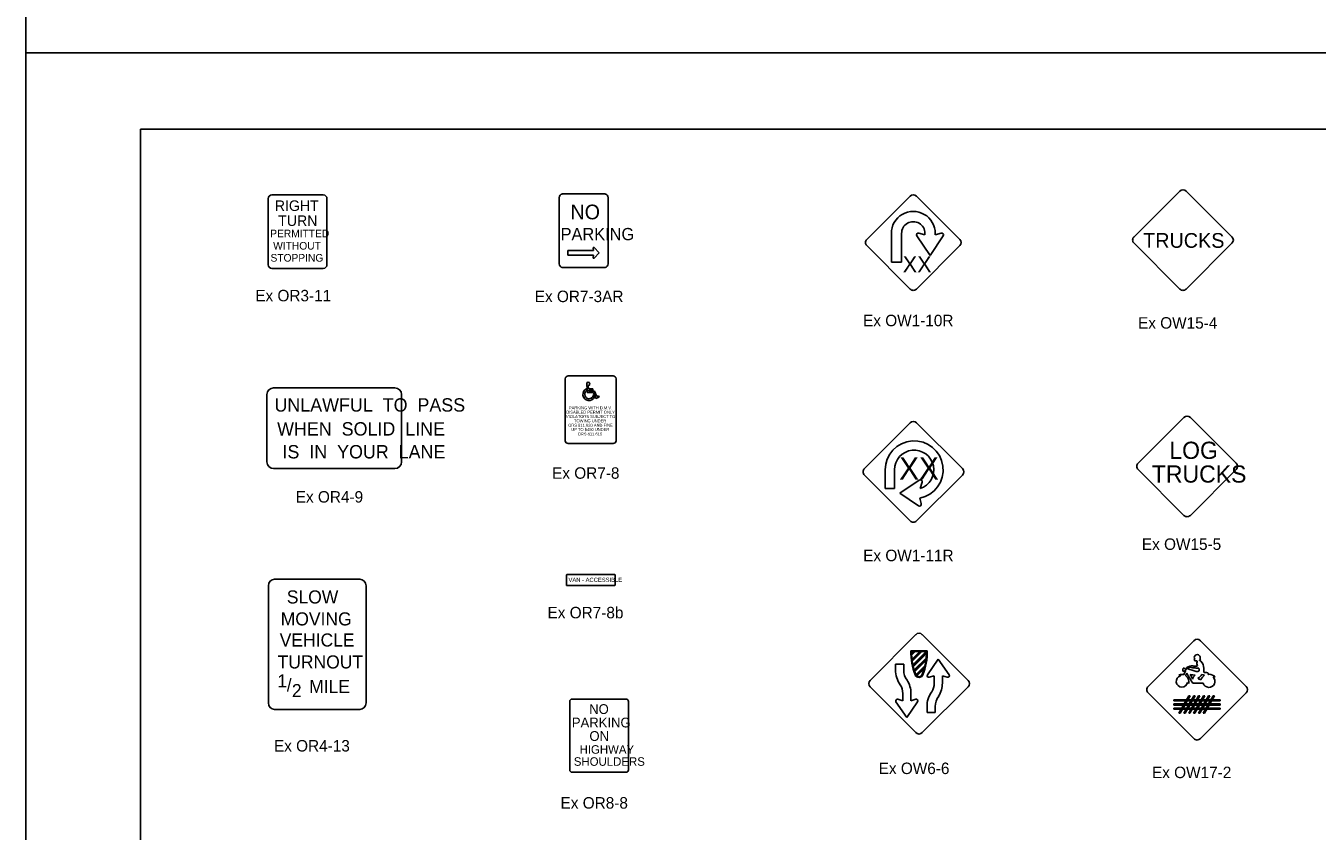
# Model space of a CAD drawing. Extents: x 42133 to 45533, y 41351 to 47951.
# Drawn here: x 42133 to 42977, y 46343 to 46869 of the extents above; entities that cross this region are included whole.
import ezdxf

# ---------------------------------------------------------------- set-up
doc = ezdxf.new("R2010")
doc.units = 0
for name, color, linetype in [('#plot_shape', 7, 'Continuous'), ('P_ODOT_PLAN_Border', 7, 'Continuous'), ('P_TRAF_SIGN_SignDetails', 7, 'Continuous')]:
    doc.layers.add(name, color=color, linetype=linetype)

msp = doc.modelspace()

# ---------------------------------------------------------------- linework, layer by layer
at = {"layer": '#plot_shape'}
for points in [[(42133.34, 46851.35), (43833.34, 46851.35), (43833.34, 47951.35), (42133.34, 47951.35)], [(42133.34, 45751.35), (43833.34, 45751.35), (43833.34, 46851.35), (42133.34, 46851.35)]]:
    msp.add_lwpolyline(points, close=True, dxfattribs=at)
at = {"layer": 'P_ODOT_PLAN_Border'}
msp.add_lwpolyline([(42208.34, 45801.35), (43808.34, 45801.35), (43808.34, 46801.35), (42208.34, 46801.35)], close=True, dxfattribs=at)
at = {"layer": 'P_TRAF_SIGN_SignDetails'}
for p, q in [((42887.28, 46761), (42857.41, 46731.12)), ((42921.43, 46731.13), (42891.55, 46761)), ((42291.73, 46712.85), (42291.73, 46756.03)), ((42294.13, 46758.43), (42327.72, 46758.43)), ((42330.12, 46756.03), (42330.12, 46712.85)), ((42481.82, 46713.5), (42481.82, 46756.66)), ((42483.82, 46759.07), (42511.82, 46759.07)), ((42513.83, 46756.66), (42513.83, 46713.5)), ((42711.15, 46757.75), (42682.77, 46729.37)), ((42743.58, 46729.37), (42715.2, 46757.75)), ((42698.85, 46714.44), (42698.85, 46733.31)), ((42705.54, 46733.31), (42705.54, 46714.44)), ((42724.15, 46718.98), (42715.53, 46731.67)), ((42716.84, 46733.49), (42720.81, 46732.35)), ((42720.81, 46732.35), (42720.81, 46733.48)), ((42732.77, 46731.67), (42724.15, 46718.98)), ((42727.5, 46732.36), (42731.46, 46733.49)), ((42727.5, 46733.29), (42727.5, 46732.36)), ((42504.22, 46722.09), (42487.44, 46722.09)), ((42487.44, 46722.09), (42487.45, 46719.11)), ((42487.45, 46719.11), (42504.25, 46719.11)), ((42504.03, 46723.66), (42504.03, 46723.71)), ((42504.03, 46723.66), (42504.23, 46722.07)), ((42504.23, 46719.11), (42504.03, 46717.52)), ((42504.6, 46724.14), (42504.59, 46724.14)), ((42504.59, 46717.07), (42508.05, 46720.6)), ((42508.05, 46720.6), (42504.6, 46724.14)), ((42682.78, 46725.32), (42711.15, 46696.94)), ((42715.21, 46696.94), (42743.58, 46725.32)), ((42857.42, 46726.86), (42887.28, 46696.99)), ((42891.55, 46696.99), (42921.43, 46726.86)), ((42327.72, 46710.45), (42294.13, 46710.45)), ((42511.82, 46711.1), (42483.82, 46711.1)), ((42705.54, 46714.44), (42698.85, 46714.44)), ((42485.82, 46597.85), (42485.82, 46638.4)), ((42487.65, 46640.23), (42517.14, 46640.23)), ((42500.26, 46629.24), (42499.85, 46634.63)), ((42518.98, 46638.4), (42518.98, 46597.85)), ((42290.87, 46628.04), (42290.87, 46584.07)), ((42295.27, 46632.44), (42374.43, 46632.44)), ((42378.83, 46584.07), (42378.83, 46628.04)), ((42499.64, 46631.76), (42499.77, 46630.49)), ((42504.2, 46629.27), (42500.26, 46629.24)), ((42500.86, 46634.02), (42501.06, 46631.87)), ((42501.06, 46631.87), (42503.77, 46631.87)), ((42503.76, 46630.88), (42501.16, 46630.88)), ((42501.16, 46630.88), (42501.21, 46630.25)), ((42501.21, 46630.25), (42504.82, 46630.25)), ((42503.77, 46631.87), (42503.76, 46630.88)), ((42504.16, 46628.12), (42504.95, 46626.43)), ((42505.79, 46625.51), (42504.2, 46629.27)), ((42504.82, 46630.25), (42506.37, 46626.69)), ((42507.86, 46626.37), (42505.79, 46625.51)), ((42506.37, 46626.69), (42507.5, 46627.15)), ((42507.5, 46627.15), (42507.86, 46626.37)), ((42711.12, 46609.56), (42681.25, 46579.69)), ((42745.27, 46579.69), (42715.39, 46609.57)), ((42860.09, 46583.24), (42889.96, 46613.13)), ((42924.11, 46583.24), (42894.23, 46613.13)), ((42487.65, 46596.02), (42517.14, 46596.02)), ((42295.27, 46579.67), (42374.43, 46579.67)), ((42681.26, 46575.43), (42711.13, 46545.56)), ((42694.87, 46566.72), (42694.8, 46578.84)), ((42694.87, 46566.72), (42694.8, 46578.84)), ((42700.86, 46578.84), (42700.86, 46566.71)), ((42700.86, 46578.84), (42700.86, 46566.71)), ((42715.4, 46545.56), (42745.27, 46575.42)), ((42889.96, 46549.11), (42860.09, 46578.98)), ((42924.11, 46578.98), (42894.23, 46549.11)), ((42700.86, 46566.71), (42694.87, 46566.72)), ((42700.86, 46566.71), (42694.87, 46566.72)), ((42704.37, 46563.62), (42717, 46572.19)), ((42704.37, 46563.62), (42717, 46572.19)), ((42718.92, 46570.81), (42717.7, 46566.59)), ((42718.92, 46570.81), (42717.7, 46566.59)), ((42716.51, 46555.39), (42704.37, 46563.62)), ((42716.51, 46555.39), (42704.37, 46563.62)), ((42717.41, 46560.27), (42718.42, 46556.77)), ((42717.41, 46560.27), (42718.42, 46556.77)), ((42291.82, 46503.15), (42291.82, 46426.59)), ((42295.82, 46507.41), (42351.62, 46507.41)), ((42355.61, 46426.59), (42355.61, 46503.15)), ((42714.82, 46471.16), (42684.94, 46441.28)), ((42748.96, 46441.28), (42719.08, 46471.16)), ((42896.5, 46467.23), (42866.63, 46437.36)), ((42930.64, 46437.36), (42900.76, 46467.23)), ((42722.27, 46460.6), (42711.63, 46460.59)), ((42712.08, 46460.09), (42711.63, 46460.59)), ((42712.08, 46460.09), (42721.77, 46460.1)), ((42713.01, 46460.07), (42712.09, 46459.16)), ((42714.45, 46460.11), (42712.12, 46457.78)), ((42713.21, 46460.06), (42712.13, 46458.98)), ((42713.6, 46460.06), (42712.16, 46458.61)), ((42713.99, 46460.04), (42712.16, 46458.21)), ((42717.24, 46460.05), (42712.4, 46455.22)), ((42717.46, 46460.05), (42712.43, 46455.03)), ((42717.82, 46460.02), (42712.46, 46454.66)), ((42718.68, 46460.08), (42712.49, 46453.9)), ((42718.23, 46460.03), (42712.49, 46454.29)), ((42721.54, 46460.1), (42712.98, 46451.54)), ((42721.71, 46460.05), (42713.02, 46451.36)), ((42721.75, 46459.69), (42713.13, 46451.08)), ((42721.74, 46459.28), (42713.17, 46450.72)), ((42721.76, 46458.91), (42713.26, 46450.4)), ((42721.77, 46460.1), (42722.27, 46460.6)), ((42722.27, 46460.6), (42721.78, 46460.12)), ((42701.62, 46451.88), (42706.96, 46451.88)), ((42701.62, 46447.63), (42701.62, 46451.88)), ((42706.96, 46451.88), (42706.96, 46448.05)), ((42721.59, 46455.9), (42713.84, 46448.14)), ((42721.55, 46455.46), (42713.93, 46447.85)), ((42721.43, 46455), (42714.04, 46447.61)), ((42721.42, 46454.65), (42714.11, 46447.35)), ((42721.43, 46454.32), (42714.22, 46447.11)), ((42720.76, 46450.81), (42715.02, 46445.06)), ((42720.59, 46450.26), (42715.1, 46444.76)), ((42720.55, 46449.87), (42715.27, 46444.58)), ((42720.42, 46449.4), (42715.44, 46444.41)), ((42720.31, 46448.94), (42715.61, 46444.24)), ((42722.44, 46444.96), (42729.45, 46455.24)), ((42729.45, 46455.24), (42736.6, 46444.97)), ((42714.5, 46444.78), (42714.95, 46445)), ((42726.85, 46444.34), (42723.65, 46443.32)), ((42726.85, 46439.47), (42726.85, 46444.34)), ((42735.39, 46443.32), (42732.19, 46444.32)), ((42732.19, 46444.32), (42732.19, 46439.47)), ((42684.94, 46437.03), (42714.82, 46407.14)), ((42706.3, 46427.93), (42706.3, 46432.8)), ((42711.64, 46432.8), (42711.64, 46427.95)), ((42719.08, 46407.14), (42748.96, 46437.03)), ((42866.63, 46433.09), (42896.5, 46403.22)), ((42900.76, 46403.22), (42930.64, 46433.09)), ((42488.71, 46427.48), (42488.71, 46382.85)), ((42490.31, 46429.09), (42525.52, 46429.09)), ((42527.12, 46427.49), (42527.12, 46382.86)), ((42708.9, 46417.02), (42701.88, 46427.31)), ((42703.1, 46428.95), (42706.3, 46427.93)), ((42716.05, 46427.31), (42708.9, 46417.02)), ((42711.64, 46427.95), (42714.84, 46428.95)), ((42722.17, 46420.39), (42722.17, 46424.64)), ((42727.51, 46424.22), (42727.51, 46420.39)), ((42883.54, 46428.68), (42913.72, 46428.68)), ((42883.54, 46428.68), (42883.54, 46427.94)), ((42883.54, 46428.68), (42913.72, 46428.68)), ((42883.54, 46427.94), (42883.54, 46428.68)), ((42883.54, 46427.94), (42913.72, 46427.94)), ((42913.72, 46427.94), (42883.54, 46427.94)), ((42883.54, 46425.94), (42913.72, 46425.94)), ((42883.54, 46425.94), (42883.54, 46425.19)), ((42883.54, 46425.94), (42913.72, 46425.94)), ((42883.54, 46425.19), (42883.54, 46425.94)), ((42883.54, 46425.19), (42913.72, 46425.19)), ((42913.72, 46425.19), (42883.54, 46425.19)), ((42883.54, 46423.19), (42913.72, 46423.19)), ((42883.54, 46422.44), (42883.54, 46423.19)), ((42883.54, 46423.19), (42913.72, 46423.19)), ((42883.54, 46422.44), (42883.54, 46423.19)), ((42893.29, 46431.2), (42886.78, 46419.92)), ((42886.78, 46419.92), (42893.29, 46431.2)), ((42894.17, 46431.2), (42887.66, 46419.92)), ((42894.17, 46431.2), (42887.66, 46419.92)), ((42896.47, 46431.2), (42889.96, 46419.92)), ((42889.96, 46419.92), (42896.47, 46431.2)), ((42897.35, 46431.2), (42890.84, 46419.92)), ((42897.35, 46431.2), (42890.84, 46419.92)), ((42899.65, 46431.2), (42893.14, 46419.92)), ((42893.14, 46419.92), (42899.65, 46431.2)), ((42893.29, 46431.2), (42894.17, 46431.2)), ((42893.29, 46431.2), (42894.17, 46431.2)), ((42900.5, 46431.2), (42893.99, 46419.92)), ((42900.5, 46431.2), (42893.99, 46419.92)), ((42902.82, 46431.2), (42896.31, 46419.92)), ((42896.31, 46419.92), (42902.82, 46431.2)), ((42896.47, 46431.2), (42897.35, 46431.2)), ((42896.47, 46431.2), (42897.35, 46431.2)), ((42903.68, 46431.2), (42897.17, 46419.92)), ((42903.68, 46431.2), (42897.17, 46419.92)), ((42905.99, 46431.2), (42899.48, 46419.92)), ((42899.48, 46419.92), (42905.99, 46431.2)), ((42899.65, 46431.2), (42900.5, 46431.2)), ((42899.65, 46431.2), (42900.5, 46431.2)), ((42906.86, 46431.2), (42900.35, 46419.92)), ((42906.86, 46431.2), (42900.35, 46419.92)), ((42909.16, 46431.2), (42902.65, 46419.92)), ((42902.65, 46419.92), (42909.16, 46431.2)), ((42902.82, 46431.2), (42903.68, 46431.2)), ((42902.82, 46431.2), (42903.68, 46431.2)), ((42910.07, 46431.2), (42903.56, 46419.92)), ((42910.07, 46431.2), (42903.56, 46419.92)), ((42905.99, 46431.2), (42906.86, 46431.2)), ((42905.99, 46431.2), (42906.86, 46431.2)), ((42910.07, 46431.2), (42909.16, 46431.2)), ((42909.16, 46431.2), (42910.07, 46431.2)), ((42913.72, 46428.68), (42913.72, 46427.94)), ((42913.72, 46428.68), (42913.72, 46427.94)), ((42913.72, 46425.19), (42913.72, 46425.94)), ((42913.72, 46425.94), (42913.72, 46425.19)), ((42913.72, 46422.44), (42913.72, 46423.19)), ((42913.72, 46423.19), (42913.72, 46422.44)), ((42295.82, 46422.33), (42351.62, 46422.33)), ((42727.51, 46420.39), (42722.17, 46420.39)), ((42883.54, 46422.44), (42913.72, 46422.44)), ((42913.72, 46422.44), (42883.54, 46422.44)), ((42886.78, 46419.92), (42887.66, 46419.92)), ((42887.66, 46419.92), (42886.78, 46419.92)), ((42889.96, 46419.92), (42890.84, 46419.92)), ((42890.84, 46419.92), (42889.96, 46419.92)), ((42893.14, 46419.92), (42893.99, 46419.92)), ((42893.99, 46419.92), (42893.14, 46419.92)), ((42896.31, 46419.92), (42897.17, 46419.92)), ((42897.17, 46419.92), (42896.31, 46419.92)), ((42899.48, 46419.92), (42900.35, 46419.92)), ((42900.35, 46419.92), (42899.48, 46419.92)), ((42903.56, 46419.92), (42902.65, 46419.92)), ((42903.56, 46419.92), (42902.65, 46419.92)), ((42490.31, 46381.26), (42525.52, 46381.26))]:
    msp.add_line(p, q, dxfattribs=at)
for points in [[(42486.54, 46509.55), (42486.54, 46510.16)], [(42486.54, 46503.47), (42486.54, 46509.55)], [(42486.76, 46510.38), (42518.08, 46510.38)], [(42518.3, 46510.16), (42518.3, 46509.55)], [(42518.3, 46509.55), (42518.3, 46503.47)], [(42518.08, 46503.26), (42486.76, 46503.26)]]:
    msp.add_lwpolyline(points, dxfattribs=at)
for centre, radius, start, end in [((42889.42, 46758.86), 3.02, 45.02544, 135), ((42294.13, 46756.03), 2.4, 90, 180), ((42327.72, 46756.03), 2.4, 0, 90), ((42713.18, 46755.72), 2.87, 45.02544, 135), ((42713.18, 46733.38), 14.32, 359.72159, 180.27841), ((42713.17, 46733.35), 7.63, 359.71012, 180.28988), ((42684.8, 46727.35), 2.87, 135, 225.01776), ((42716.52, 46732.34), 1.19, 74.26737, 213.93637), ((42731.77, 46732.33), 1.2, 326.82586, 104.97041), ((42741.55, 46727.35), 2.87, 315, 44.98363), ((42859.54, 46728.99), 3.02, 135, 225.01776), ((42919.29, 46728.99), 3.02, 315, 44.98363), ((42294.13, 46712.85), 2.4, 180, 270), ((42327.72, 46712.85), 2.4, 270, 0), ((42713.18, 46698.97), 2.87, 224.98675, 315), ((42889.41, 46699.12), 3.02, 224.98675, 315), ((42487.65, 46638.4), 1.83, 90, 180), ((42500.79, 46635.04), 1.03, 273.67305, 203.53072), ((42517.14, 46638.4), 1.83, 360, 90), ((42295.27, 46628.04), 4.4, 90, 180), ((42374.43, 46628.04), 4.4, 360, 90), ((42501.33, 46628.13), 4, 114.94369, 334.86567), ((42501.33, 46628.13), 2.83, 123.45771, 359.82437), ((42713.26, 46607.43), 3.02, 45.02544, 135), ((42892.1, 46610.99), 3.01, 45.01234, 135), ((42487.65, 46597.85), 1.83, 180, 270), ((42517.14, 46597.85), 1.83, 270, 0), ((42713.73, 46578.84), 18.93, 281.20784, 180), ((42713.73, 46578.84), 18.93, 281.20784, 180), ((42295.27, 46584.06), 4.4, 180, 270), ((42374.43, 46584.06), 4.4, 270, 0), ((42713.73, 46578.84), 12.87, 287.96521, 180), ((42713.73, 46578.84), 12.87, 287.96521, 180), ((42683.39, 46577.56), 3.02, 135, 225.01776), ((42697.54, 46578.49), 2.67, 180, 180.00000277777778), ((42743.13, 46577.56), 3.02, 315, 44.98363), ((42862.22, 46581.11), 3.01, 134.99999, 225.01717), ((42921.98, 46581.11), 3.01, 315, 44.97616), ((42717.71, 46571.15), 1.26, 344.26737, 123.93637), ((42717.71, 46571.15), 1.26, 344.26737, 123.93637), ((42717.2, 46556.45), 1.26, 236.82586, 14.97041), ((42717.2, 46556.45), 1.26, 236.82586, 14.97041), ((42713.26, 46547.69), 3.02, 224.98675, 315), ((42892.1, 46551.23), 3.01, 224.98286, 315), ((42486.76, 46510.16), 0.215, 90, 180), ((42518.08, 46510.16), 0.217, 360, 90), ((42486.76, 46503.47), 0.213, 180, 270), ((42518.08, 46503.47), 0.218, 270, 0), ((42716.95, 46469.03), 3.01, 45, 135), ((42898.63, 46465.1), 3.02, 45.00766, 135), ((42751.81, 46459.72), 40.2, 178.75229, 201.74887), ((42751.81, 46459.72), 39.73, 179.45863, 201.74887), ((42682.05, 46459.67), 39.73, 338.37876, 0.64377), ((42682.05, 46459.67), 40.23, 338.37876, 1.32692), ((42687.07, 46439.15), 3.01, 135, 225), ((42717.69, 46447.95), 16.08, 179.42122, 216.17831), ((42717.69, 46447.95), 10.73, 179.42122, 217.09006), ((42695.56, 46432.87), 16.08, 359.70762, 32.39285), ((42716.96, 46445.93), 2.72, 204.94466, 336.48261), ((42716.96, 46445.93), 2.22, 204.94466, 336.48261), ((42723.32, 46444.35), 1.07, 145.17658, 288.18628), ((42735.71, 46444.36), 1.08, 252.91614, 34.51948), ((42746.83, 46439.15), 3.01, 315, 45), ((42888.73, 46440.62), 3.7, 106.03447, 350.51229), ((42906.33, 46440.65), 3.92, 197.3369, 45.11831), ((42695.56, 46432.87), 10.73, 359.70762, 31.45603), ((42738.24, 46424.32), 16.08, 143.82169, 180.57878), ((42716.11, 46439.4), 10.73, 328.54397, 0.29238), ((42716.4, 46439.32), 15.79, 327.90168, 0.54989), ((42868.76, 46435.23), 3.02, 135, 225.01023), ((42928.5, 46435.23), 3.02, 315, 44.99222), ((42490.32, 46427.49), 1.6, 90, 180), ((42525.52, 46427.49), 1.6, 0, 90), ((42702.77, 46427.93), 1.07, 71.81372, 214.82342), ((42715.16, 46427.92), 1.08, 325.48052, 107.08386), ((42738.24, 46424.33), 10.73, 142.03805, 180.57878), ((42716.95, 46409.27), 3.01, 225, 315), ((42898.63, 46405.36), 3.02, 224.99166, 315), ((42490.32, 46382.86), 1.6, 180, 270), ((42525.52, 46382.86), 1.6, 270, 0)]:
    msp.add_arc(centre, radius, start, end, dxfattribs=at)
for centre, major_axis, ratio, start_param, end_param in [((42483.82, 46756.66), (0, 2.4), 0.834, 0, 1.570796), ((42511.83, 46756.66), (0, 2.4), 0.834, 4.712389, 6.283185), ((42504.38, 46723.72), (0, 0.525), 0.6672, 5.624662, 7.869865), ((42483.82, 46713.5), (0, -2.4), 0.834, 4.712389, 6.283185), ((42504.39, 46717.51), (0, -0.541), 0.6672, 4.711817, 6.884664), ((42511.83, 46713.5), (0, 2.4), 0.834, 3.141593, 4.712389), ((42295.81, 46503.15), (0, -4.25), 0.937267, 3.141593, 4.712389), ((42351.63, 46503.15), (0, 4.25), 0.937267, 4.712389, 6.283185), ((42899.45, 46455.73), (-2.99, 0), 0.833333, 4.925314, 6.027982), ((42898.35, 46456.36), (2.21, 0), 0.833333, 0.143703, 1.356184), ((42893.92, 46448), (-4.71, 0), 0.833333, 5.969168, 6.383029), ((42889.93, 46448.54), (-0.953, 0), 0.833333, 3.920075, 5.25723), ((42919.62, 46465.19), (-34.85, 0), 0.833333, 0.587248, 0.612708), ((42891.44, 46448.91), (-0.618, 0), 0.833333, 0.9733, 1.544858), ((42895.92, 46447.87), (-4.54, 0), 0.833333, 5.765282, 6.143945), ((42895.24, 46446.65), (-4.94, 0), 0.833333, 4.589976, 5.434259), ((42893.83, 46448.81), (1.26, 0), 0.833333, 1.521605, 3.198549), ((42883.07, 46420.66), (35.02, 0), 0.833333, 1.130147, 1.295955), ((42897.76, 46462.68), (-15.89, 0), 0.833333, 1.324223, 1.550967), ((42897.45, 46454.42), (-4.7, 0), 0.833333, 1.222682, 1.886717), ((42896.32, 46455.67), (0.861, 0), 0.833333, 0.088269, 1.288203), ((42896.98, 46455.33), (-0.25, 0), 0.833333, 5.782589, 7.376546), ((42896.79, 46455.76), (0.396, 0), 0.833333, 4.63628, 6.194257), ((42896.56, 46454.9), (0.415, 0), 0.833333, 6.130021, 7.064907), ((42897.47, 46454.42), (-0.517, 0), 0.833333, 5.876878, 6.979062), ((42896.28, 46454.68), (0.719, 0), 0.833333, 6.13376, 6.573553), ((42897.8, 46455.83), (2.15, 0), 0.833333, 4.367759, 4.930871), ((42898.76, 46452.32), (3.69, 0), 0.833333, 4.349632, 4.988686), ((42898.25, 46453.7), (0.46, 0), 0.833333, 5.49853, 7.848204), ((42904.34, 46452.54), (-5.86, 0), 0.833333, 6.101657, 6.670554), ((42895, 46448.05), (5.01, 0), 0.833333, 6.157389, 6.598757), ((42900.65, 46454.47), (-0.443, 0), 0.833333, 5.990168, 7.046136), ((42899.16, 46455.59), (1.63, 0), 0.833333, 5.428737, 6.052754), ((42900.14, 46453.23), (1.2, 0), 0.833333, 0.642341, 1.408543), ((42896.16, 46455.47), (4.59, 0), 0.833333, 6.231756, 6.590571), ((42893.72, 46449.06), (9.34, 0), 0.833333, 0.01997, 0.6597), ((42857.59, 46448.99), (45.46, 0), 0.833333, 6.221839, 6.289111), ((42888.41, 46441.23), (-4.73, 0), 0.833333, 4.365218, 5.067713), ((42886.96, 46444.31), (0.759, 0), 0.833333, 6.076888, 8.117453), ((42889.58, 46447.55), (0.363, 0), 0.833333, 2.919763, 4.861208), ((42889.82, 46448.09), (1.04, 0), 0.833333, 4.527905, 5.552762), ((42936.35, 46433.44), (-48.35, 0), 0.833333, 5.927122, 5.993871), ((42890.92, 46447.43), (0.355, 0), 0.833333, 1.477212, 2.838556), ((42890.9, 46447.58), (0.182, 0), 0.833333, 5.577269, 7.549701), ((42898.45, 46443.08), (-7.36, 0), 0.833333, 5.773832, 6.105512), ((42887.36, 46440.36), (5.96, 0), 0.833333, 6.05431, 7.153243), ((42958.69, 46468.61), (-71.95, 0), 0.833333, 0.385468, 0.508745), ((42894.89, 46441.12), (-2.84, 0), 0.833333, 0.487387, 0.920175), ((42897.13, 46452.84), (-9.66, 0), 0.833333, 1.252098, 1.606801), ((42874.06, 46436.42), (22.64, 0), 0.833333, 0.301264, 0.483814), ((42902.03, 46440.96), (-6.48, 0), 0.833333, 5.492198, 6.085262), ((42897.65, 46451.05), (4.82, 0), 0.833333, 4.786054, 5.215242), ((42895.08, 46447.87), (7.43, 0), 0.833333, 5.303383, 5.810261), ((42903.65, 46446.27), (-6.14, 0), 0.833333, 0.764482, 1.136913), ((42910.6, 46438.8), (-10.11, 0), 0.833333, 5.491893, 5.940969), ((42901.77, 46441.02), (4.84, 0), 0.833333, 1.205423, 1.587151), ((42903.73, 46447.34), (-1.12, 0), 0.833333, 0.813557, 1.896503), ((42904.52, 46444.59), (-2.28, 0), 0.833333, 4.236295, 4.902175), ((42905.13, 46445.74), (0.772, 0), 0.833333, 5.606661, 7.254724), ((42906.17, 46445.84), (-0.749, 0), 0.833333, 0.944679, 1.97714), ((42906.49, 46441.2), (-4.88, 0), 0.833333, 3.744799, 4.715321), ((42909.88, 46442.53), (1.33, 0), 0.833333, 1.086376, 2.197906), ((42913.63, 45643.39), (-955.39, 0), 0.833333, 4.723929, 4.73099), ((42295.81, 46426.58), (0, -4.25), 0.937267, 4.712389, 6.283185), ((42351.63, 46426.58), (0, 4.25), 0.937267, 3.141593, 4.712389)]:
    msp.add_ellipse(centre, major_axis=major_axis, ratio=ratio, start_param=start_param, end_param=end_param, dxfattribs=at)

# ---------------------------------------------------------------- texts
for s, height, p in [('RIGHT', 6.91, (42296, 46747.99)), ('NO', 9.593, (42489.23, 46742.52)), ('TURN', 6.91, (42298.22, 46738.18)), ('PERMITTED', 4.99, (42293.03, 46730.76)), ('PARKING', 7.981, (42482.77, 46728.89)), ('WITHOUT', 4.99, (42294.96, 46722.73)), ('TRUCKS', 9.656, (42863.4, 46723.89)), ('STOPPING', 4.99, (42293.22, 46714.87)), ('XX', 10.591, (42706.28, 46707.82)), ('Ex OR3-11', 7.5, (42283.25, 46688.93)), ('Ex OR7-3AR', 7.5, (42465.87, 46688.42)), ('Ex OW1-10R', 7.5, (42680.37, 46672.67)), ('Ex OW15-4', 7.5, (42860.04, 46671.09)), ('UNLAWFUL  TO  PASS', 8.7333, (42295.79, 46616.88)), ('DISABLED PERMIT ONLY', 1.9159, (42486.45, 46615.56)), ('PARKING WITH D.M.V.', 1.9159, (42488.24, 46618.38)), ('WHEN  SOLID  LINE', 8.7333, (42297.54, 46601.25)), ('VIOLATORS SUBJECT TO', 1.9159, (42486.19, 46612.69)), ('ORS 811.620 AND FINE', 1.9159, (42487.71, 46607.02)), ('TOWING UNDER', 1.9159, (42491.53, 46609.89)), ('UP TO $450 UNDER', 1.9159, (42489.72, 46604.23)), ('ORS 811.615', 1.9159, (42493.92, 46601.3)), ('IS  IN  YOUR  LANE', 8.7333, (42301.03, 46586.29)), ('LOG', 11.235, (42880.48, 46585.99)), ('XX', 14.488, (42704, 46572.49)), ('Ex OR7-8', 7.5, (42477.19, 46573.01)), ('TRUCKS', 11.235, (42869.08, 46570.5)), ('Ex OR4-9', 7.5, (42309.69, 46557.45)), ('Ex OW15-5', 7.5, (42862.55, 46526.53)), ('Ex OW1-11R', 7.5, (42680.45, 46519.16)), ('VAN - ACCESSIBLE', 2.7503, (42487.91, 46505.61)), ('SLOW', 8.549, (42303.84, 46491.53)), ('MOVING', 8.549, (42299.87, 46477.19)), ('Ex OR7-8b', 7.5, (42474.2, 46481.83)), ('VEHICLE', 8.549, (42299.22, 46463.41)), ('TURNOUT', 8.549, (42297.83, 46449.07)), ('1', 8.55, (42297.71, 46436.73)), ('/', 8.55, (42303.84, 46433.94)), ('MILE', 8.549, (42318.47, 46433.06)), ('2', 8.55, (42307.18, 46430.33)), ('NO', 6.38, (42501.43, 46419.36)), ('PARKING', 6.38, (42490.11, 46410.55)), ('ON', 6.38, (42501.59, 46401.75)), ('Ex OR4-13', 7.5, (42295.45, 46394.82)), ('HIGHWAY', 5.576, (42495.15, 46393.37)), ('SHOULDERS', 5.576, (42491.39, 46385.49)), ('Ex OW6-6', 7.5, (42690.57, 46380.08)), ('Ex OW17-2', 7.5, (42869.15, 46377.42)), ('Ex OR8-8', 7.5, (42482.71, 46357.52))]:
    msp.add_text(s, height=height, dxfattribs=at).set_placement(p)

doc.saveas('drawing.dxf')
